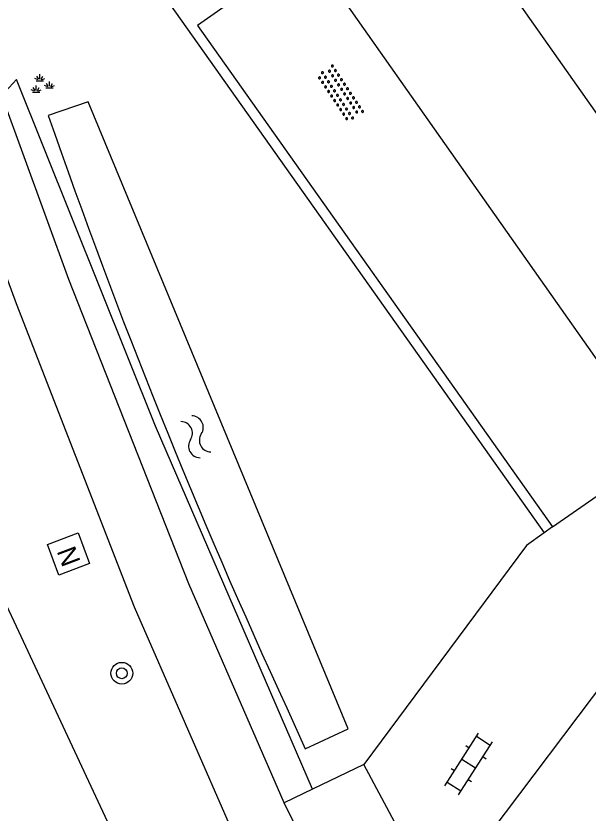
# Model space of a CAD drawing. Extents: x 134297 to 137000, y 403500 to 406000.
# Drawn here: x 135929.75 to 135950.77, y 405134.28 to 405163.55 of the extents above; entities that cross this region are included whole.
import ezdxf

# ---------------------------------------------------------------- set-up
doc = ezdxf.new("R2010")
doc.units = 0
for name, color, linetype in [('gg-afsc-haag', 7, 'Continuous'), ('gg-knt-verharding', 7, 'Continuous'), ('gg-kntw-bovenkant insteek waterloop', 7, 'Continuous'), ('gt-grn-groengrens', 7, 'Continuous'), ('gt-grn-weggrens', 7, 'Continuous'), ('gt-symb-boom', 7, 'Continuous'), ('gt-symb-groenvak', 7, 'Continuous'), ('gt-symb-klinker verharding', 7, 'Continuous'), ('gt-symb-nortonput', 7, 'Continuous'), ('gt-symb-overige verharding', 7, 'Continuous'), ('gt-symb-watersymbool', 7, 'Continuous')]:
    doc.layers.add(name, color=color, linetype=linetype)

# ---------------------------------------------------------------- blocks, each defined once
blk = doc.blocks.new('gt0-KL1')
at = {"layer": 'gt-symb-klinker verharding'}
for p, q in [((-1.15, 0.3), (1.15, 0.3)), ((-1, -0.3), (-1, 0.3)), ((-0.5, 0.3), (-0.5, 0.45)), ((0, -0.3), (0, 0.3)), ((0.5, 0.3), (0.5, 0.45)), ((1, -0.3), (1, 0.3)), ((-1.15, -0.3), (1.15, -0.3)), ((-0.5, -0.45), (-0.5, -0.3)), ((0.5, -0.45), (0.5, -0.3))]:
    blk.add_line(p, q, dxfattribs=at)
blk = doc.blocks.new('gt0-BOOM')
at = {"layer": 'gt-symb-boom'}
for radius in [0.4, 0.2]:
    blk.add_circle((0, 0), radius, dxfattribs=at)
blk = doc.blocks.new('gt0-NPUT')
at = {"layer": 'gt-symb-nortonput'}
blk.add_lwpolyline([(-0.566, -0.608), (-0.566, 0.592), (0.634, 0.592), (0.634, -0.608)], close=True, dxfattribs=at)
blk.add_text('N', height=0.7, dxfattribs=at).set_placement((-0.221, -0.381))
blk = doc.blocks.new('gt0-WA')
at = {"layer": 'gt-symb-watersymbool'}
for centre, start, end in [((-0.323, 0.022), 28.0725, 151.9275), ((0.427, 0.422), 208.0725, 331.9275), ((-0.323, -0.428), 28.0725, 151.9275), ((0.427, -0.028), 208.0725, 331.9275)]:
    blk.add_arc(centre, 0.425, start, end, dxfattribs=at)
blk = doc.blocks.new('gt0-OVH')
at = {"layer": 'gt-symb-overige verharding'}
for points in [[(-0.972, 0.298), (-0.967, 0.308), (-0.965, 0.319), (-0.966, 0.33), (-0.971, 0.34), (-0.978, 0.348), (-0.988, 0.353), (-0.999, 0.355), (-1.01, 0.354), (-1.02, 0.349), (-1.028, 0.342), (-1.033, 0.332), (-1.035, 0.321), (-1.034, 0.31), (-1.029, 0.3), (-1.022, 0.292), (-1.012, 0.287), (-1.001, 0.285), (-0.99, 0.286), (-0.98, 0.291)], [(-0.772, 0.298), (-0.767, 0.308), (-0.765, 0.319), (-0.766, 0.33), (-0.771, 0.34), (-0.778, 0.348), (-0.788, 0.353), (-0.799, 0.355), (-0.81, 0.354), (-0.82, 0.349), (-0.828, 0.342), (-0.833, 0.332), (-0.835, 0.321), (-0.834, 0.31), (-0.829, 0.3), (-0.822, 0.292), (-0.812, 0.287), (-0.801, 0.285), (-0.79, 0.286), (-0.78, 0.291)], [(-0.572, 0.298), (-0.567, 0.308), (-0.565, 0.319), (-0.566, 0.33), (-0.571, 0.34), (-0.578, 0.348), (-0.588, 0.353), (-0.599, 0.355), (-0.61, 0.354), (-0.62, 0.349), (-0.628, 0.342), (-0.633, 0.332), (-0.635, 0.321), (-0.634, 0.31), (-0.629, 0.3), (-0.622, 0.292), (-0.612, 0.287), (-0.601, 0.285), (-0.59, 0.286), (-0.58, 0.291)], [(-0.372, 0.298), (-0.367, 0.308), (-0.365, 0.319), (-0.366, 0.33), (-0.371, 0.34), (-0.378, 0.348), (-0.388, 0.353), (-0.399, 0.355), (-0.41, 0.354), (-0.42, 0.349), (-0.428, 0.342), (-0.433, 0.332), (-0.435, 0.321), (-0.434, 0.31), (-0.429, 0.3), (-0.422, 0.292), (-0.412, 0.287), (-0.401, 0.285), (-0.39, 0.286), (-0.38, 0.291)], [(-0.172, 0.298), (-0.167, 0.308), (-0.165, 0.319), (-0.166, 0.33), (-0.171, 0.34), (-0.178, 0.348), (-0.188, 0.353), (-0.199, 0.355), (-0.21, 0.354), (-0.22, 0.349), (-0.228, 0.342), (-0.233, 0.332), (-0.235, 0.321), (-0.234, 0.31), (-0.229, 0.3), (-0.222, 0.292), (-0.212, 0.287), (-0.201, 0.285), (-0.19, 0.286), (-0.18, 0.291)], [(0.028, 0.298), (0.033, 0.308), (0.035, 0.319), (0.034, 0.33), (0.029, 0.34), (0.022, 0.348), (0.012, 0.353), (0.001, 0.355), (-0.01, 0.354), (-0.02, 0.349), (-0.028, 0.342), (-0.033, 0.332), (-0.035, 0.321), (-0.034, 0.31), (-0.029, 0.3), (-0.022, 0.292), (-0.012, 0.287), (-0.001, 0.285), (0.01, 0.286), (0.02, 0.291)], [(0.228, 0.298), (0.233, 0.308), (0.235, 0.319), (0.234, 0.33), (0.229, 0.34), (0.222, 0.348), (0.212, 0.353), (0.201, 0.355), (0.19, 0.354), (0.18, 0.349), (0.172, 0.342), (0.167, 0.332), (0.165, 0.321), (0.166, 0.31), (0.171, 0.3), (0.178, 0.292), (0.188, 0.287), (0.199, 0.285), (0.21, 0.286), (0.22, 0.291)], [(0.428, 0.298), (0.433, 0.308), (0.435, 0.319), (0.434, 0.33), (0.429, 0.34), (0.422, 0.348), (0.412, 0.353), (0.401, 0.355), (0.39, 0.354), (0.38, 0.349), (0.372, 0.342), (0.367, 0.332), (0.365, 0.321), (0.366, 0.31), (0.371, 0.3), (0.378, 0.292), (0.388, 0.287), (0.399, 0.285), (0.41, 0.286), (0.42, 0.291)], [(0.628, 0.298), (0.633, 0.308), (0.635, 0.319), (0.634, 0.33), (0.629, 0.34), (0.622, 0.348), (0.612, 0.353), (0.601, 0.355), (0.59, 0.354), (0.58, 0.349), (0.572, 0.342), (0.567, 0.332), (0.565, 0.321), (0.566, 0.31), (0.571, 0.3), (0.578, 0.292), (0.588, 0.287), (0.599, 0.285), (0.61, 0.286), (0.62, 0.291)], [(0.828, 0.298), (0.833, 0.308), (0.835, 0.319), (0.834, 0.33), (0.829, 0.34), (0.822, 0.348), (0.812, 0.353), (0.801, 0.355), (0.79, 0.354), (0.78, 0.349), (0.772, 0.342), (0.767, 0.332), (0.765, 0.321), (0.766, 0.31), (0.771, 0.3), (0.778, 0.292), (0.788, 0.287), (0.799, 0.285), (0.81, 0.286), (0.82, 0.291)], [(1.028, 0.298), (1.033, 0.308), (1.035, 0.319), (1.034, 0.33), (1.029, 0.34), (1.022, 0.348), (1.012, 0.353), (1.001, 0.355), (0.99, 0.354), (0.98, 0.349), (0.972, 0.342), (0.967, 0.332), (0.965, 0.321), (0.966, 0.31), (0.971, 0.3), (0.978, 0.292), (0.988, 0.287), (0.999, 0.285), (1.01, 0.286), (1.02, 0.291)], [(-0.872, 0.106), (-0.867, 0.116), (-0.865, 0.126), (-0.866, 0.137), (-0.871, 0.147), (-0.878, 0.156), (-0.888, 0.161), (-0.899, 0.163), (-0.91, 0.162), (-0.92, 0.157), (-0.928, 0.15), (-0.933, 0.14), (-0.935, 0.129), (-0.934, 0.118), (-0.929, 0.108), (-0.922, 0.1), (-0.912, 0.095), (-0.901, 0.092), (-0.89, 0.094), (-0.88, 0.098)], [(-0.672, 0.106), (-0.667, 0.116), (-0.665, 0.126), (-0.666, 0.137), (-0.671, 0.147), (-0.678, 0.156), (-0.688, 0.161), (-0.699, 0.163), (-0.71, 0.162), (-0.72, 0.157), (-0.728, 0.15), (-0.733, 0.14), (-0.735, 0.129), (-0.734, 0.118), (-0.729, 0.108), (-0.722, 0.1), (-0.712, 0.095), (-0.701, 0.092), (-0.69, 0.094), (-0.68, 0.098)], [(-0.472, 0.106), (-0.467, 0.116), (-0.465, 0.126), (-0.466, 0.137), (-0.471, 0.147), (-0.478, 0.156), (-0.488, 0.161), (-0.499, 0.163), (-0.51, 0.162), (-0.52, 0.157), (-0.528, 0.15), (-0.533, 0.14), (-0.535, 0.129), (-0.534, 0.118), (-0.529, 0.108), (-0.522, 0.1), (-0.512, 0.095), (-0.501, 0.092), (-0.49, 0.094), (-0.48, 0.098)], [(-0.272, 0.106), (-0.267, 0.116), (-0.265, 0.126), (-0.266, 0.137), (-0.271, 0.147), (-0.278, 0.156), (-0.288, 0.161), (-0.299, 0.163), (-0.31, 0.162), (-0.32, 0.157), (-0.328, 0.15), (-0.333, 0.14), (-0.335, 0.129), (-0.334, 0.118), (-0.329, 0.108), (-0.322, 0.1), (-0.312, 0.095), (-0.301, 0.092), (-0.29, 0.094), (-0.28, 0.098)], [(-0.072, 0.106), (-0.067, 0.116), (-0.065, 0.126), (-0.066, 0.137), (-0.071, 0.147), (-0.078, 0.156), (-0.088, 0.161), (-0.099, 0.163), (-0.11, 0.162), (-0.12, 0.157), (-0.128, 0.15), (-0.133, 0.14), (-0.135, 0.129), (-0.134, 0.118), (-0.129, 0.108), (-0.122, 0.1), (-0.112, 0.095), (-0.101, 0.092), (-0.09, 0.094), (-0.08, 0.098)], [(0.128, 0.106), (0.133, 0.116), (0.135, 0.126), (0.134, 0.137), (0.129, 0.147), (0.122, 0.156), (0.112, 0.161), (0.101, 0.163), (0.09, 0.162), (0.08, 0.157), (0.072, 0.15), (0.067, 0.14), (0.065, 0.129), (0.066, 0.118), (0.071, 0.108), (0.078, 0.1), (0.088, 0.095), (0.099, 0.092), (0.11, 0.094), (0.12, 0.098)], [(0.328, 0.106), (0.333, 0.116), (0.335, 0.126), (0.334, 0.137), (0.329, 0.147), (0.322, 0.156), (0.312, 0.161), (0.301, 0.163), (0.29, 0.162), (0.28, 0.157), (0.272, 0.15), (0.267, 0.14), (0.265, 0.129), (0.266, 0.118), (0.271, 0.108), (0.278, 0.1), (0.288, 0.095), (0.299, 0.092), (0.31, 0.094), (0.32, 0.098)], [(0.528, 0.106), (0.533, 0.116), (0.535, 0.126), (0.534, 0.137), (0.529, 0.147), (0.522, 0.156), (0.512, 0.161), (0.501, 0.163), (0.49, 0.162), (0.48, 0.157), (0.472, 0.15), (0.467, 0.14), (0.465, 0.129), (0.466, 0.118), (0.471, 0.108), (0.478, 0.1), (0.488, 0.095), (0.499, 0.092), (0.51, 0.094), (0.52, 0.098)], [(0.728, 0.106), (0.733, 0.116), (0.735, 0.126), (0.734, 0.137), (0.729, 0.147), (0.722, 0.156), (0.712, 0.161), (0.701, 0.163), (0.69, 0.162), (0.68, 0.157), (0.672, 0.15), (0.667, 0.14), (0.665, 0.129), (0.666, 0.118), (0.671, 0.108), (0.678, 0.1), (0.688, 0.095), (0.699, 0.092), (0.71, 0.094), (0.72, 0.098)], [(0.928, 0.106), (0.933, 0.116), (0.935, 0.126), (0.934, 0.137), (0.929, 0.147), (0.922, 0.156), (0.912, 0.161), (0.901, 0.163), (0.89, 0.162), (0.88, 0.157), (0.872, 0.15), (0.867, 0.14), (0.865, 0.129), (0.866, 0.118), (0.871, 0.108), (0.878, 0.1), (0.888, 0.095), (0.899, 0.092), (0.91, 0.094), (0.92, 0.098)], [(-0.972, -0.142), (-0.967, -0.132), (-0.965, -0.121), (-0.966, -0.11), (-0.971, -0.1), (-0.978, -0.092), (-0.988, -0.087), (-0.999, -0.085), (-1.01, -0.086), (-1.02, -0.091), (-1.028, -0.098), (-1.033, -0.108), (-1.035, -0.119), (-1.034, -0.13), (-1.029, -0.14), (-1.022, -0.148), (-1.012, -0.153), (-1.001, -0.155), (-0.99, -0.154), (-0.98, -0.149)], [(-0.872, -0.334), (-0.867, -0.324), (-0.865, -0.314), (-0.866, -0.303), (-0.871, -0.293), (-0.878, -0.284), (-0.888, -0.279), (-0.899, -0.277), (-0.91, -0.278), (-0.92, -0.283), (-0.928, -0.29), (-0.933, -0.3), (-0.935, -0.311), (-0.934, -0.322), (-0.929, -0.332), (-0.922, -0.34), (-0.912, -0.345), (-0.901, -0.348), (-0.89, -0.346), (-0.88, -0.342)], [(-0.772, -0.142), (-0.767, -0.132), (-0.765, -0.121), (-0.766, -0.11), (-0.771, -0.1), (-0.778, -0.092), (-0.788, -0.087), (-0.799, -0.085), (-0.81, -0.086), (-0.82, -0.091), (-0.828, -0.098), (-0.833, -0.108), (-0.835, -0.119), (-0.834, -0.13), (-0.829, -0.14), (-0.822, -0.148), (-0.812, -0.153), (-0.801, -0.155), (-0.79, -0.154), (-0.78, -0.149)], [(-0.672, -0.334), (-0.667, -0.324), (-0.665, -0.314), (-0.666, -0.303), (-0.671, -0.293), (-0.678, -0.284), (-0.688, -0.279), (-0.699, -0.277), (-0.71, -0.278), (-0.72, -0.283), (-0.728, -0.29), (-0.733, -0.3), (-0.735, -0.311), (-0.734, -0.322), (-0.729, -0.332), (-0.722, -0.34), (-0.712, -0.345), (-0.701, -0.348), (-0.69, -0.346), (-0.68, -0.342)], [(-0.572, -0.142), (-0.567, -0.132), (-0.565, -0.121), (-0.566, -0.11), (-0.571, -0.1), (-0.578, -0.092), (-0.588, -0.087), (-0.599, -0.085), (-0.61, -0.086), (-0.62, -0.091), (-0.628, -0.098), (-0.633, -0.108), (-0.635, -0.119), (-0.634, -0.13), (-0.629, -0.14), (-0.622, -0.148), (-0.612, -0.153), (-0.601, -0.155), (-0.59, -0.154), (-0.58, -0.149)], [(-0.472, -0.334), (-0.467, -0.324), (-0.465, -0.314), (-0.466, -0.303), (-0.471, -0.293), (-0.478, -0.284), (-0.488, -0.279), (-0.499, -0.277), (-0.51, -0.278), (-0.52, -0.283), (-0.528, -0.29), (-0.533, -0.3), (-0.535, -0.311), (-0.534, -0.322), (-0.529, -0.332), (-0.522, -0.34), (-0.512, -0.345), (-0.501, -0.348), (-0.49, -0.346), (-0.48, -0.342)], [(-0.372, -0.142), (-0.367, -0.132), (-0.365, -0.121), (-0.366, -0.11), (-0.371, -0.1), (-0.378, -0.092), (-0.388, -0.087), (-0.399, -0.085), (-0.41, -0.086), (-0.42, -0.091), (-0.428, -0.098), (-0.433, -0.108), (-0.435, -0.119), (-0.434, -0.13), (-0.429, -0.14), (-0.422, -0.148), (-0.412, -0.153), (-0.401, -0.155), (-0.39, -0.154), (-0.38, -0.149)], [(-0.272, -0.334), (-0.267, -0.324), (-0.265, -0.314), (-0.266, -0.303), (-0.271, -0.293), (-0.278, -0.284), (-0.288, -0.279), (-0.299, -0.277), (-0.31, -0.278), (-0.32, -0.283), (-0.328, -0.29), (-0.333, -0.3), (-0.335, -0.311), (-0.334, -0.322), (-0.329, -0.332), (-0.322, -0.34), (-0.312, -0.345), (-0.301, -0.348), (-0.29, -0.346), (-0.28, -0.342)], [(-0.172, -0.142), (-0.167, -0.132), (-0.165, -0.121), (-0.166, -0.11), (-0.171, -0.1), (-0.178, -0.092), (-0.188, -0.087), (-0.199, -0.085), (-0.21, -0.086), (-0.22, -0.091), (-0.228, -0.098), (-0.233, -0.108), (-0.235, -0.119), (-0.234, -0.13), (-0.229, -0.14), (-0.222, -0.148), (-0.212, -0.153), (-0.201, -0.155), (-0.19, -0.154), (-0.18, -0.149)], [(-0.072, -0.334), (-0.067, -0.324), (-0.065, -0.314), (-0.066, -0.303), (-0.071, -0.293), (-0.078, -0.284), (-0.088, -0.279), (-0.099, -0.277), (-0.11, -0.278), (-0.12, -0.283), (-0.128, -0.29), (-0.133, -0.3), (-0.135, -0.311), (-0.134, -0.322), (-0.129, -0.332), (-0.122, -0.34), (-0.112, -0.345), (-0.101, -0.348), (-0.09, -0.346), (-0.08, -0.342)], [(0.028, -0.142), (0.033, -0.132), (0.035, -0.121), (0.034, -0.11), (0.029, -0.1), (0.022, -0.092), (0.012, -0.087), (0.001, -0.085), (-0.01, -0.086), (-0.02, -0.091), (-0.028, -0.098), (-0.033, -0.108), (-0.035, -0.119), (-0.034, -0.13), (-0.029, -0.14), (-0.022, -0.148), (-0.012, -0.153), (-0.001, -0.155), (0.01, -0.154), (0.02, -0.149)], [(0.128, -0.334), (0.133, -0.324), (0.135, -0.314), (0.134, -0.303), (0.129, -0.293), (0.122, -0.284), (0.112, -0.279), (0.101, -0.277), (0.09, -0.278), (0.08, -0.283), (0.072, -0.29), (0.067, -0.3), (0.065, -0.311), (0.066, -0.322), (0.071, -0.332), (0.078, -0.34), (0.088, -0.345), (0.099, -0.348), (0.11, -0.346), (0.12, -0.342)], [(0.228, -0.142), (0.233, -0.132), (0.235, -0.121), (0.234, -0.11), (0.229, -0.1), (0.222, -0.092), (0.212, -0.087), (0.201, -0.085), (0.19, -0.086), (0.18, -0.091), (0.172, -0.098), (0.167, -0.108), (0.165, -0.119), (0.166, -0.13), (0.171, -0.14), (0.178, -0.148), (0.188, -0.153), (0.199, -0.155), (0.21, -0.154), (0.22, -0.149)], [(0.328, -0.334), (0.333, -0.324), (0.335, -0.314), (0.334, -0.303), (0.329, -0.293), (0.322, -0.284), (0.312, -0.279), (0.301, -0.277), (0.29, -0.278), (0.28, -0.283), (0.272, -0.29), (0.267, -0.3), (0.265, -0.311), (0.266, -0.322), (0.271, -0.332), (0.278, -0.34), (0.288, -0.345), (0.299, -0.348), (0.31, -0.346), (0.32, -0.342)], [(0.428, -0.142), (0.433, -0.132), (0.435, -0.121), (0.434, -0.11), (0.429, -0.1), (0.422, -0.092), (0.412, -0.087), (0.401, -0.085), (0.39, -0.086), (0.38, -0.091), (0.372, -0.098), (0.367, -0.108), (0.365, -0.119), (0.366, -0.13), (0.371, -0.14), (0.378, -0.148), (0.388, -0.153), (0.399, -0.155), (0.41, -0.154), (0.42, -0.149)], [(0.528, -0.334), (0.533, -0.324), (0.535, -0.314), (0.534, -0.303), (0.529, -0.293), (0.522, -0.284), (0.512, -0.279), (0.501, -0.277), (0.49, -0.278), (0.48, -0.283), (0.472, -0.29), (0.467, -0.3), (0.465, -0.311), (0.466, -0.322), (0.471, -0.332), (0.478, -0.34), (0.488, -0.345), (0.499, -0.348), (0.51, -0.346), (0.52, -0.342)], [(0.628, -0.142), (0.633, -0.132), (0.635, -0.121), (0.634, -0.11), (0.629, -0.1), (0.622, -0.092), (0.612, -0.087), (0.601, -0.085), (0.59, -0.086), (0.58, -0.091), (0.572, -0.098), (0.567, -0.108), (0.565, -0.119), (0.566, -0.13), (0.571, -0.14), (0.578, -0.148), (0.588, -0.153), (0.599, -0.155), (0.61, -0.154), (0.62, -0.149)], [(0.728, -0.334), (0.733, -0.324), (0.735, -0.314), (0.734, -0.303), (0.729, -0.293), (0.722, -0.284), (0.712, -0.279), (0.701, -0.277), (0.69, -0.278), (0.68, -0.283), (0.672, -0.29), (0.667, -0.3), (0.665, -0.311), (0.666, -0.322), (0.671, -0.332), (0.678, -0.34), (0.688, -0.345), (0.699, -0.348), (0.71, -0.346), (0.72, -0.342)], [(0.828, -0.142), (0.833, -0.132), (0.835, -0.121), (0.834, -0.11), (0.829, -0.1), (0.822, -0.092), (0.812, -0.087), (0.801, -0.085), (0.79, -0.086), (0.78, -0.091), (0.772, -0.098), (0.767, -0.108), (0.765, -0.119), (0.766, -0.13), (0.771, -0.14), (0.778, -0.148), (0.788, -0.153), (0.799, -0.155), (0.81, -0.154), (0.82, -0.149)], [(0.928, -0.334), (0.933, -0.324), (0.935, -0.314), (0.934, -0.303), (0.929, -0.293), (0.922, -0.284), (0.912, -0.279), (0.901, -0.277), (0.89, -0.278), (0.88, -0.283), (0.872, -0.29), (0.867, -0.3), (0.865, -0.311), (0.866, -0.322), (0.871, -0.332), (0.878, -0.34), (0.888, -0.345), (0.899, -0.348), (0.91, -0.346), (0.92, -0.342)], [(1.028, -0.142), (1.033, -0.132), (1.035, -0.121), (1.034, -0.11), (1.029, -0.1), (1.022, -0.092), (1.012, -0.087), (1.001, -0.085), (0.99, -0.086), (0.98, -0.091), (0.972, -0.098), (0.967, -0.108), (0.965, -0.119), (0.966, -0.13), (0.971, -0.14), (0.978, -0.148), (0.988, -0.153), (0.999, -0.155), (1.01, -0.154), (1.02, -0.149)]]:
    blk.add_lwpolyline(points, close=True, dxfattribs=at)
blk = doc.blocks.new('gt0-GRVAK')
at = {"layer": 'gt-symb-groenvak'}
for p, q in [((-0.091, 0.211), (-0.156, 0.322)), ((-0.047, 0.214), (-0.047, 0.393)), ((-0.004, 0.211), (0.061, 0.322)), ((-0.11, 0.189), (-0.228, 0.24)), ((-0.182, 0.153), (0.088, 0.153)), ((0.015, 0.189), (0.133, 0.24)), ((0.262, -0.052), (0.197, 0.059)), ((0.305, -0.049), (0.305, 0.13)), ((0.349, -0.052), (0.414, 0.059)), ((-0.245, -0.228), (-0.363, -0.177)), ((-0.318, -0.264), (-0.047, -0.264)), ((-0.226, -0.206), (-0.291, -0.095)), ((-0.183, -0.203), (-0.183, -0.024)), ((-0.139, -0.206), (-0.074, -0.095)), ((-0.12, -0.228), (-0.002, -0.177)), ((0.243, -0.074), (0.125, -0.023)), ((0.17, -0.11), (0.441, -0.11)), ((0.368, -0.074), (0.486, -0.023))]:
    blk.add_line(p, q, dxfattribs=at)

msp = doc.modelspace()

# ---------------------------------------------------------------- linework, layer by layer
at = {"layer": 'gg-afsc-haag'}
msp.add_lwpolyline([(135948.29, 405171.514), (135945.389, 405175.678), (135933.206, 405167.107), (135949.157, 405144.568)], dxfattribs=at)
at = {"layer": 'gg-knt-verharding'}
for p, q in [((135949.463, 405144.786), (135949.157, 405144.568)), ((135945.244, 405130.979), (135952.385, 405140.459)), ((135942.531, 405136.057), (135940.648, 405135.149)), ((135940.648, 405135.149), (135939.604, 405134.646)), ((135943.001, 405127.829), (135939.604, 405134.646))]:
    msp.add_line(p, q, dxfattribs=at)
for points in [[(135955.727, 405170.379), (135947.705, 405164.754), (135957.707, 405150.552), (135966.573, 405156.754), (135955.727, 405170.379)], [(135940.462, 405166.045), (135936.42, 405163.203), (135949.463, 405144.786)], [(135949.463, 405144.786), (135953.461, 405147.566), (135940.462, 405166.045)], [(135939.604, 405134.646), (135936.099, 405142.688), (135931.702, 405153.866), (135929.241, 405160.624)], [(135927.436, 405159.304), (135929.757, 405152.989), (135934.097, 405141.852), (135937.837, 405133.28)], [(135934.147, 405131.766), (135925.03, 405151.252), (135922.519, 405157.363)], [(135949.157, 405144.568), (135948.506, 405144.105), (135942.531, 405136.057)]]:
    msp.add_lwpolyline(points, dxfattribs=at)
at = {"layer": 'gg-kntw-bovenkant insteek waterloop'}
msp.add_lwpolyline([(135939.702, 405138.138), (135940.375, 405136.635), (135941.961, 405137.374), (135932.403, 405160.396), (135930.942, 405159.898)], dxfattribs=at)
msp.add_arc((136153.617, 405236.898), 235.612, 199.0751, 204.78172, dxfattribs=at)
at = {"layer": 'gt-grn-groengrens'}
msp.add_lwpolyline([(135940.648, 405135.149), (135934.88, 405148.483), (135929.774, 405161.21), (135929.241, 405160.624)], dxfattribs=at)
at = {"layer": 'gt-grn-weggrens'}
msp.add_line((135945.244, 405130.979), (135942.531, 405136.057), dxfattribs=at)

# ---------------------------------------------------------------- block references
at = {"layer": 'gt-symb-boom'}
msp.add_blockref('gt0-BOOM', (135933.642, 405139.409), dxfattribs=at)
at = {"layer": 'gt-symb-groenvak'}
msp.add_blockref('gt0-GRVAK', (135930.68, 405161.015), dxfattribs=at)
at = {"layer": 'gt-symb-klinker verharding', "rotation": 57.37496440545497}
msp.add_blockref('gt0-KL1', (135946.381, 405136.081), dxfattribs=at)
at = {"layer": 'gt-symb-nortonput', "rotation": -69.39030706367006}
msp.add_blockref('gt0-NPUT', (135931.678, 405143.823), dxfattribs=at)
at = {"layer": 'gt-symb-overige verharding', "rotation": -56.42118627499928}
msp.add_blockref('gt0-OVH', (135941.663, 405160.7), dxfattribs=at)
at = {"layer": 'gt-symb-watersymbool', "rotation": 117.97472992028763}
msp.add_blockref('gt0-WA', (135936.385, 405148.047), dxfattribs=at)

doc.saveas('drawing.dxf')
